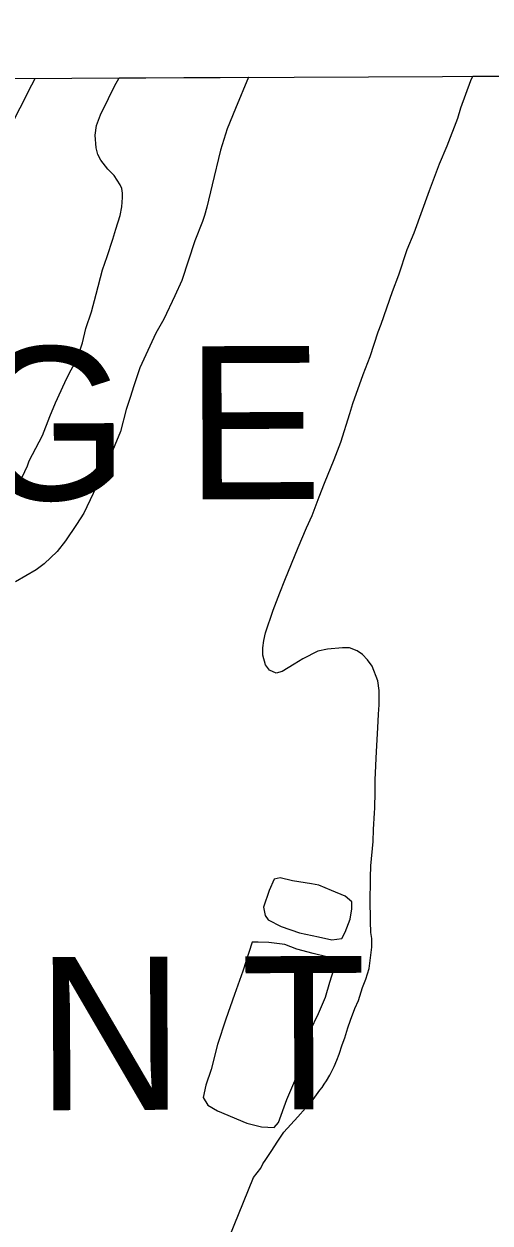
# Model space of a CAD drawing. Extents: x 3424494 to 3462436, y 522220 to 547718.
# Drawn here: x 3443789 to 3444231, y 544778 to 545913 of the extents above; entities that cross this region are included whole.
import ezdxf

# ---------------------------------------------------------------- set-up
doc = ezdxf.new("R2010")
doc.units = 0
for name, color, linetype in [('V-GRID-FRAM', 7, 'Continuous'), ('V-SITE-VEGE', 7, 'Continuous'), ('V-TOPO-GNAM-IDEN', 7, 'Continuous'), ('V-TOPO-SHOR', 7, 'Continuous')]:
    doc.layers.add(name, color=color, linetype=linetype)

msp = doc.modelspace()

# ---------------------------------------------------------------- linework, layer by layer
at = {"layer": 'V-GRID-FRAM'}
for points in [[(3428547.8, 545793.2), (3460200.7, 545935.9)], [(3428547.8, 545793.2), (3451467.1, 545896.5)]]:
    msp.add_lwpolyline(points, dxfattribs=at)
at = {"layer": 'V-SITE-VEGE'}
for p, q in [((3443875.1, 545854.4), (3443879.4, 545862.3)), ((3443879.4, 545862.3), (3444002, 545862.9)), ((3444002, 545862.9), (3443989.5, 545833.5)), ((3444202.8, 545833.9), (3444212.4, 545859.7)), ((3444212.4, 545859.7), (3444214.1, 545863.8)), ((3444214.1, 545863.8), (3444693.8, 545866)), ((3443869.3, 545842.7), (3443875.1, 545854.4)), ((3443861.8, 545827.3), (3443869.3, 545842.7)), ((3443858.1, 545817.4), (3443861.8, 545827.3)), ((3443989.5, 545833.5), (3443981.6, 545814)), ((3444199.9, 545824.3), (3444202.8, 545833.9)), ((3443856.8, 545808.2), (3443858.1, 545817.4)), ((3443981.6, 545814), (3443975.3, 545794)), ((3444189.9, 545798.1), (3444199.9, 545824.3)), ((3443857.6, 545796.2), (3443856.8, 545808.2)), ((3443859.3, 545789.9), (3443857.6, 545796.2)), ((3443975.3, 545794), (3443967.4, 545761.2)), ((3444182.8, 545781.1), (3444189.9, 545798.1)), ((3443862.2, 545784.5), (3443859.3, 545789.9)), ((3443868.8, 545775.8), (3443862.2, 545784.5)), ((3444173.2, 545755.7), (3444182.8, 545781.1)), ((3443874.7, 545769.9), (3443868.8, 545775.8)), ((3443880.5, 545761.2), (3443874.7, 545769.9)), ((3443882.1, 545757.5), (3443880.5, 545761.2)), ((3443882.6, 545753.3), (3443882.1, 545757.5)), ((3443967.4, 545761.2), (3443962.4, 545740)), ((3443882.1, 545740.4), (3443882.6, 545749.2)), ((3443882.6, 545749.2), (3443882.6, 545753.3)), ((3444158.7, 545715.8), (3444173.2, 545755.7)), ((3443880.5, 545732.1), (3443882.1, 545740.4)), ((3443962.4, 545740), (3443960.3, 545732.1)), ((3443876.3, 545719.2), (3443880.5, 545732.1)), ((3443958.2, 545726.3), (3443951.2, 545708)), ((3443960.3, 545732.1), (3443958.2, 545726.3)), ((3443873.4, 545709.6), (3443876.3, 545719.2)), ((3444152, 545700), (3444158.7, 545715.8)), ((3443868, 545693.4), (3443873.4, 545709.6)), ((3443951.2, 545708), (3443938.7, 545670.5)), ((3444144.1, 545675.9), (3444152, 545700)), ((3443863.8, 545680.5), (3443868, 545693.4)), ((3443857.6, 545657.7), (3443863.8, 545680.5)), ((3443938.7, 545670.5), (3443932, 545656)), ((3444138.3, 545660.1), (3444144.1, 545675.9)), ((3443853.4, 545641), (3443857.6, 545657.7)), ((3443932, 545656), (3443921.6, 545633.9)), ((3444127.5, 545629.3), (3444138.3, 545660.1)), ((3443848, 545625.2), (3443853.4, 545641)), ((3443921.6, 545633.9), (3443914.1, 545620.6)), ((3443844.7, 545611.5), (3443848, 545625.2)), ((3443914.1, 545620.6), (3443899.1, 545587.8)), ((3444117.1, 545598.5), (3444124.5, 545621.8)), ((3444124.5, 545621.8), (3444127.5, 545629.3)), ((3443839.7, 545596.5), (3443844.7, 545611.5)), ((3444110.4, 545581.5), (3444117.1, 545598.5)), ((3443832.6, 545583.2), (3443837.2, 545591.6)), ((3443837.2, 545591.6), (3443839.7, 545596.5)), ((3443899.1, 545587.8), (3443893.3, 545570.7)), ((3443828, 545574.1), (3443832.6, 545583.2)), ((3444100.8, 545554), (3444110.4, 545581.5)), ((3443819.3, 545554.6), (3443828, 545574.1)), ((3443893.3, 545570.7), (3443890, 545559.9)), ((3443813.9, 545541.7), (3443819.3, 545554.6)), ((3443890, 545559.9), (3443886.2, 545548.3)), ((3444097.9, 545544.5), (3444100.8, 545554)), ((3443806.8, 545523.8), (3443813.9, 545541.7)), ((3443886.2, 545548.3), (3443880.8, 545527.5)), ((3444089.2, 545517.5), (3444097.9, 545544.5)), ((3443794.3, 545499.7), (3443806.8, 545523.8)), ((3443880.8, 545527.5), (3443870, 545501.7)), ((3444082.9, 545501.2), (3444089.2, 545517.5)), ((3443792.7, 545495.1), (3443794.3, 545499.7)), ((3443870, 545501.7), (3443855, 545468.9)), ((3444073.8, 545478.8), (3444082.9, 545501.2)), ((3443784.7, 545478.5), (3443792.7, 545495.1)), ((3444068.8, 545465.9), (3444073.8, 545478.8)), ((3443855, 545468.9), (3443845.9, 545450.2)), ((3444062.1, 545448), (3444068.8, 545465.9)), ((3443839.2, 545439.4), (3443828.8, 545424)), ((3443845.9, 545450.2), (3443839.2, 545439.4)), ((3444056.7, 545436.4), (3444062.1, 545448)), ((3444048.8, 545417.7), (3444056.7, 545436.4)), ((3443828.8, 545424), (3443820.9, 545414)), ((3444036.3, 545386.9), (3444048.8, 545417.7)), ((3443820.9, 545414), (3443808.4, 545402.4)), ((3443800.9, 545396.5), (3443781.4, 545385.3)), ((3443808.4, 545402.4), (3443800.9, 545396.5)), ((3444031.7, 545374.8), (3444036.3, 545386.9)), ((3444025.1, 545358.6), (3444031.7, 545374.8)), ((3444018, 545337), (3444025.1, 545358.6)), ((3444016.3, 545329.9), (3444018, 545337)), ((3444015.5, 545322.9), (3444016.3, 545329.9)), ((3444015.5, 545315.8), (3444015.5, 545322.9)), ((3444018, 545306.6), (3444015.5, 545315.8)), ((3444067.5, 545319.5), (3444053.3, 545312.5)), ((3444076.6, 545321.6), (3444067.5, 545319.5)), ((3444090.8, 545322.8), (3444076.6, 545321.6)), ((3444097.4, 545322.8), (3444090.8, 545322.8)), ((3444104.9, 545319.9), (3444097.4, 545322.8)), ((3444109.9, 545316.6), (3444104.9, 545319.9)), ((3444114.5, 545311.6), (3444109.9, 545316.6)), ((3444021.7, 545301.7), (3444018, 545306.6)), ((3444045, 545307.5), (3444033.8, 545300.4)), ((3444053.3, 545312.5), (3444045, 545307.5)), ((3444119, 545305.4), (3444114.5, 545311.6)), ((3444124.4, 545291.6), (3444119, 545305.4)), ((3444028, 545298.7), (3444021.7, 545301.7)), ((3444033.8, 545300.4), (3444028, 545298.7)), ((3444125.7, 545282.5), (3444124.4, 545291.6)), ((3444125.7, 545268.8), (3444125.7, 545282.5)), ((3444124.8, 545260), (3444125.7, 545268.8)), ((3444124.4, 545247.1), (3444124.8, 545260)), ((3444123.2, 545224.7), (3444124.4, 545247.1)), ((3444121.9, 545197.7), (3444123.2, 545224.7)), ((3444121.9, 545186.4), (3444121.9, 545197.7)), ((3444121.5, 545171), (3444121.9, 545186.4)), ((3444120.2, 545150.7), (3444121.1, 545166.5)), ((3444121.1, 545166.5), (3444121.5, 545171)), ((3444119.8, 545139.4), (3444120.2, 545150.7)), ((3444117.7, 545116.6), (3444119.8, 545139.4)), ((3444117.3, 545105.3), (3444117.7, 545116.6)), ((3444117.3, 545098.3), (3444117.3, 545105.3)), ((3444116.9, 545087), (3444117.3, 545098.3)), ((3444116.9, 545079.6), (3444116.9, 545087)), ((3444117.3, 545069.6), (3444116.9, 545079.6)), ((3444117.3, 545063.8), (3444117.3, 545069.6)), ((3444117.7, 545053.4), (3444117.3, 545063.8)), ((3444118.5, 545047.5), (3444117.7, 545053.4)), ((3444118.5, 545039.6), (3444118.5, 545047.5)), ((3444116, 545019.3), (3444118.5, 545039.6)), ((3444113.1, 545009.3), (3444116, 545019.3)), ((3444109.8, 545001.4), (3444113.1, 545009.3)), ((3444106, 544988.9), (3444109.8, 545001.4)), ((3444102.7, 544981.4), (3444106, 544988.9)), ((3444098.5, 544970.2), (3444102.7, 544981.4)), ((3444093.1, 544953.6), (3444096, 544963.1)), ((3444096, 544963.1), (3444098.5, 544970.2)), ((3444090.6, 544946.9), (3444093.1, 544953.6)), ((3444087.7, 544938.2), (3444090.6, 544946.9)), ((3444083.1, 544926.5), (3444085.6, 544932.4)), ((3444085.6, 544932.4), (3444087.7, 544938.2)), ((3444075.6, 544912.8), (3444079, 544918.2)), ((3444079, 544918.2), (3444083.1, 544926.5)), ((3444069.4, 544904.1), (3444071.5, 544906.6)), ((3444071.5, 544906.6), (3444073.6, 544909.9)), ((3444073.6, 544909.9), (3444075.6, 544912.8)), ((3444048.6, 544878.7), (3444063.2, 544895.4)), ((3444063.2, 544895.4), (3444069.4, 544904.1)), ((3444035.3, 544864.2), (3444048.6, 544878.7)), ((3444029.5, 544855.9), (3444035.3, 544864.2)), ((3444023.2, 544845.9), (3444029.5, 544855.9)), ((3444015.3, 544834.2), (3444018.2, 544838.4)), ((3444018.2, 544838.4), (3444023.2, 544845.9)), ((3444006.5, 544821.5), (3444013.7, 544830.1)), ((3444013.7, 544830.1), (3444015.3, 544834.2)), ((3443960.1, 544706.4), (3444006.5, 544821.5))]:
    msp.add_line(p, q, dxfattribs=at)
at = {"layer": 'V-TOPO-SHOR'}
for points in [[(3443762.9, 545789.7), (3443796.7, 545855.9), (3443799.9, 545861.9)], [(3444026.2, 545103.8), (3444021.4, 545093.1), (3444016.2, 545077.2), (3444017.7, 545069.3), (3444020.5, 545065.3), (3444032.8, 545058.9), (3444050.3, 545053), (3444068.2, 545049.3), (3444080.9, 545046.4), (3444090.1, 545047.6), (3444093.5, 545053.7), (3444098, 545066), (3444099.8, 545075.8), (3444099.6, 545082.3), (3444093.5, 545087.7), (3444080.5, 545093.2), (3444068.6, 545098), (3444061.4, 545099.4), (3444043.5, 545102.1), (3444031.8, 545105), (3444026.2, 545103.8)], [(3444005.4, 545044.1), (3443996.6, 545016.8), (3443988.7, 544994.8), (3443980.4, 544971.4), (3443972.7, 544947.4), (3443966.6, 544923.7), (3443961.4, 544908.8), (3443958.9, 544897.1), (3443963.3, 544889.8), (3443972.7, 544884.4), (3444000.2, 544873), (3444014.2, 544869.5), (3444026.3, 544868.9), (3444030.3, 544873.4), (3444038.2, 544895.4), (3444047.5, 544917.4), (3444054.5, 544940.8), (3444060.2, 544960.3), (3444068, 544976.8), (3444074.9, 544992), (3444078.8, 545006.3), (3444082.9, 545019.3), (3444083.4, 545025.5), (3444076, 545030.2), (3444063, 545033.4), (3444047.7, 545037.7), (3444036.4, 545042.1), (3444021.1, 545043.8), (3444010.9, 545044.3), (3444005.4, 545044.1)]]:
    msp.add_lwpolyline(points, dxfattribs=at)

# ---------------------------------------------------------------- texts
at = {"layer": 'V-TOPO-GNAM-IDEN'}
for s, p in [('C O L  L  E G E', (3442725.1, 545458.5)), ('P O I  N T', (3443251.8, 544882.9))]:
    msp.add_text(s, height=145, rotation=0.2224, dxfattribs=at).set_placement(p)

doc.saveas('drawing.dxf')
